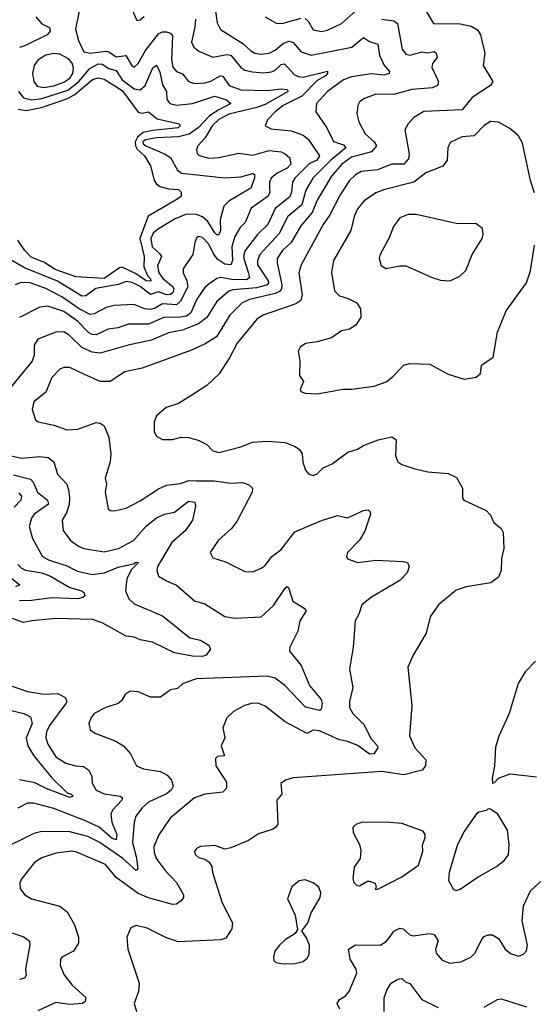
# Model space of a CAD drawing. Extents: x 1552294 to 1694791, y 811929 to 917222.
# Tile 636 of 643: x 1686515 to 1689069, y 899891 to 904782. Entities that reach past the tile are written whole.
import ezdxf

# ---------------------------------------------------------------- set-up
doc = ezdxf.new("R2010")
doc.units = 0

msp = doc.modelspace()

# ---------------------------------------------------------------- linework, layer by layer
at = {"layer": '0CON10XD'}
for points in [[(1687055, 904876.7), (1687097.5, 904777.5), (1687115, 904782), (1687135, 904798.6)], [(1687486.8, 904836.8), (1687496.5, 904766.5), (1687514.1, 904734.1), (1687624.5, 904664.5), (1687665, 904626.7), (1687685, 904616.4), (1687715, 904610.5), (1687755, 904615.3), (1687785, 904630), (1687826.7, 904665), (1687855, 904675.2), (1687875, 904668.2), (1687915, 904621.6), (1687965, 904605.3), (1688166.2, 904645), (1688225, 904693.1), (1688255, 904673.9), (1688295, 904661.1), (1688303.6, 904605), (1688325, 904557.9), (1688353.1, 904525), (1688352.5, 904515), (1688325, 904506.1), (1688263, 904513), (1688165, 904498.8), (1688125, 904483.9), (1688045, 904425.3), (1687990.9, 904365), (1687987.8, 904325), (1688042.9, 904245), (1688075, 904177.5), (1688125, 904159.7), (1688137.2, 904145), (1688061.3, 904085), (1687972.5, 903995), (1687937.4, 903935), (1687917.2, 903862.8), (1687848.8, 903805), (1687805, 903720.3), (1687709.6, 903615), (1687697, 903585), (1687698.1, 903565), (1687749.8, 903485), (1687751.7, 903475), (1687745, 903465.3), (1687695, 903450), (1687575, 903439.5), (1687555, 903433), (1687495, 903381.8), (1687445, 903302.3), (1687405, 903271.9), (1687375, 903258.8), (1687325, 903239.8), (1687255, 903225.7), (1687170.1, 903189.9), (1687055, 903165.7), (1686915, 903124.7), (1686875, 903130.5), (1686825, 903152.9), (1686761.8, 903215), (1686735, 903231.5), (1686695, 903229.2), (1686605, 903194.2), (1686586.7, 903165), (1686586.9, 903115), (1686577.1, 903085), (1686465, 902947.5)], [(1686810.4, 904825), (1686792.4, 904735), (1686808.5, 904678.5), (1686835, 904622), (1686865, 904616.2), (1686945, 904625.8), (1686961.5, 904621.5), (1686995, 904598.3), (1687043.8, 904603.8), (1687075, 904551.4), (1687085, 904545.6), (1687105, 904564.4), (1687141.4, 904628.6), (1687205, 904711.2), (1687225, 904721.3), (1687245, 904721.3), (1687264.6, 904714.6), (1687275, 904702.5), (1687269.6, 904585), (1687277, 904547), (1687295, 904525.4), (1687325, 904513.3), (1687355, 904475.6), (1687385, 904464.7), (1687435, 904468.1), (1687465, 904476.2), (1687512.5, 904502.5), (1687525, 904501.2), (1687557.3, 904455), (1687615, 904434.4), (1687749, 904431), (1687815, 904439.2), (1687845.5, 904435), (1687849.4, 904425), (1687735, 904360), (1687695, 904345.1), (1687555, 904312.1), (1687505, 904285.5), (1687471.7, 904255), (1687436.7, 904195), (1687401.2, 904155), (1687393.6, 904135), (1687397, 904117), (1687407.3, 904107.3), (1687455, 904094.2), (1687505, 904097.6), (1687605, 904119.7), (1687675, 904108.7), (1687755, 904131.7), (1687814.8, 904124.8), (1687835.2, 904115.2), (1687858.8, 904095), (1687863.8, 904065), (1687845.4, 904045), (1687795, 904019.8), (1687765.7, 903995), (1687757.4, 903975), (1687757.2, 903945), (1687758.4, 903925), (1687750.5, 903905), (1687665.4, 903845), (1687635.5, 903775), (1687610.8, 903749.2), (1687585.3, 903705), (1687569.8, 903655), (1687573.3, 903585), (1687565.2, 903564.8), (1687535, 903568.3), (1687500.5, 903590.5), (1687478.5, 903618.5), (1687455, 903666.4), (1687425, 903700), (1687405, 903705.7), (1687395, 903696), (1687385.6, 903675), (1687375.5, 903615), (1687328.2, 903545), (1687328.2, 903525), (1687346.8, 903485), (1687350.7, 903455), (1687315, 903383.9), (1687295, 903365.3), (1687225, 903370.3), (1687185, 903347.6), (1687161.9, 903341.9), (1687136.1, 903346.1), (1687085, 903368), (1686985, 903362.8), (1686945, 903352), (1686885, 903320), (1686865, 903317.1), (1686811, 903345), (1686725.1, 903405.1)], [(1688526.9, 904836.9), (1688573, 904763), (1688705, 904760.8), (1688760.2, 904750.2), (1688791.4, 904731.4), (1688806.2, 904706.2), (1688827.5, 904615), (1688820, 904555), (1688867.1, 904475), (1688855, 904455.7), (1688765.2, 904394.8), (1688715, 904334.7), (1688525, 904325.4), (1688475, 904295.6), (1688446.9, 904265), (1688430.6, 904235), (1688451.4, 904115), (1688449, 904091), (1688425, 904063.6), (1688365.2, 904064.8), (1688293.4, 904036.6), (1688212.8, 904027.2), (1688185, 904011.8), (1688155, 903982.9), (1688108, 903912), (1688057.4, 903812.6), (1688024.6, 903765), (1687914.1, 903565), (1687903.6, 903525), (1687920, 903415), (1687913.5, 903386.5), (1687888.8, 903371.2), (1687725, 903314), (1687693.6, 903295), (1687595.7, 903175), (1687558.5, 903101.5), (1687506.7, 903023.3), (1687445, 902964.4), (1687366.2, 902913.8), (1687305.4, 902874.6), (1687243.8, 902855), (1687195.9, 902814.1), (1687183.8, 902785), (1687184.2, 902735), (1687195, 902713.8), (1687225, 902696), (1687275, 902695.8), (1687317.7, 902707.7), (1687353.9, 902706.1), (1687403, 902693), (1687445, 902672), (1687475, 902640), (1687505, 902631.4), (1687615, 902660.8), (1687673.2, 902683.2), (1687745, 902688.9), (1687835, 902681.5), (1687885, 902662.5), (1687906.7, 902646.7), (1687919.4, 902625), (1687923.4, 902583.4), (1687936.2, 902545), (1687952.5, 902525), (1687975, 902518), (1687994.3, 902525.7), (1688024.7, 902555.3), (1688068, 902575), (1688146.4, 902633.6), (1688195, 902647.8), (1688224, 902666), (1688296.7, 902695), (1688365, 902709.2), (1688386.7, 902695), (1688384, 902615), (1688395.9, 902585.9), (1688415, 902572.5), (1688475, 902552.2), (1688545, 902535.6), (1688645, 902527.1), (1688687.6, 902507.6), (1688716.2, 902455), (1688716.7, 902405), (1688723.3, 902395), (1688835, 902344.4), (1688855, 902320.8), (1688873.1, 902285), (1688908, 902255), (1688919.2, 902235), (1688922, 902155), (1688910.8, 902105), (1688909.2, 902045), (1688895, 902013.3), (1688857.5, 901985), (1688735.4, 901964.6), (1688685, 901947.5), (1688598, 901875), (1688555.8, 901815), (1688535.8, 901735), (1688471.4, 901625), (1688444.2, 901565), (1688464.3, 901375), (1688452.5, 901225), (1688480, 901165), (1688533.6, 901105), (1688532.2, 901075), (1688516.9, 901053.1), (1688425, 901030), (1688315, 901046.8), (1687874.3, 901015.7), (1687837.5, 901005), (1687813, 900987), (1687819.2, 900935), (1687792.9, 900905), (1687798, 900785), (1687789.1, 900770.9), (1687770.9, 900759.1), (1687702, 900738), (1687653.3, 900705), (1687565, 900668), (1687535, 900661.2), (1687485, 900680), (1687415, 900674), (1687393.8, 900665), (1687385, 900650), (1687388, 900635), (1687405, 900620), (1687435, 900612), (1687457, 900597), (1687470.8, 900575), (1687474.2, 900545), (1687522.2, 900395), (1687573.1, 900295), (1687570.6, 900265), (1687540, 900220), (1687515, 900210.3), (1687305, 900201.4), (1687245, 900221.4), (1687149.7, 900269.7), (1687095, 900281.4), (1687068.6, 900271.4), (1687048.6, 900225), (1687052.5, 900165), (1687110, 899995), (1687105.6, 899954.4), (1687084, 899895), (1687095.8, 899855)], [(1687935, 904787.5), (1687950, 904775), (1687975, 904732.2), (1688015, 904724.1), (1688045, 904730.7), (1688115, 904763.8), (1688200.5, 904839.5)], [(1686595, 904796.8), (1686625, 904761.5), (1686662.9, 904742.9), (1686666.5, 904725), (1686652.7, 904707.3), (1686545, 904653.2), (1686515, 904643.5)], [(1687389.8, 904785), (1687385.7, 904745), (1687370.1, 904670.1), (1687380.5, 904645), (1687405.3, 904625.3), (1687475, 904595.3), (1687545, 904609.4), (1687565, 904606.5), (1687615, 904544.1), (1687635, 904532), (1687672.3, 904522.3), (1687725, 904517.6), (1687766.8, 904523.2), (1687785, 904530.6), (1687815, 904558.7), (1687832, 904562), (1687879.2, 904509.2), (1687899.5, 904499.5), (1687925, 904496.7), (1688045, 904526.4), (1688045.4, 904515), (1688035, 904503.1), (1687995, 904480.7), (1687918.6, 904401.4), (1687826, 904355), (1687786, 904325), (1687748.1, 904285), (1687736.2, 904255), (1687765, 904239.5), (1687865, 904229.7), (1687925, 904208), (1687949, 904189), (1688005.4, 904105), (1687992.4, 904085), (1687954.7, 904065.3), (1687882.8, 903995), (1687871.1, 903975), (1687866.2, 903925), (1687857.6, 903902.4), (1687785.7, 903844.3), (1687748.7, 903765), (1687697.2, 903715), (1687636.1, 903635), (1687629, 903615), (1687630.3, 903595), (1687651.6, 903528.4), (1687657.9, 903502.1), (1687645, 903489.8), (1687570.6, 903490.6), (1687515, 903501.9), (1687495, 903496), (1687455, 903468.5), (1687435, 903451.1), (1687396.6, 903393.4), (1687366.5, 903325), (1687345, 903309.7), (1687305, 903301.8), (1687235, 903304.1), (1687155, 903270.2), (1687055, 903268.9), (1687005, 903251.8), (1686955, 903244.3), (1686895, 903216.2), (1686875, 903217.8), (1686857.6, 903227.6), (1686803.4, 903285), (1686735, 903333), (1686655, 903358.4), (1686615, 903354.6), (1686515, 903301.8)], [(1688315.3, 904785.3), (1688375, 904776.5), (1688393.7, 904763.7), (1688416.9, 904635), (1688435, 904611.2), (1688456.1, 904606.1), (1688515, 904622.8), (1688545, 904618.2), (1688575, 904624.5), (1688586.5, 904616.5), (1688590.5, 904595), (1688568.2, 904565), (1688563.8, 904545), (1688595, 904478.8), (1688596.4, 904463.6), (1688592, 904455), (1688567.1, 904442.9), (1688465, 904435.6), (1688375, 904409.6), (1688285, 904412.3), (1688229.1, 904390.9), (1688205.7, 904375), (1688195.6, 904355), (1688191.8, 904315), (1688201.2, 904275), (1688232.9, 904215), (1688276.7, 904175), (1688289.4, 904155), (1688263.5, 904125), (1688165, 904099.1), (1688116.8, 904065), (1688064.8, 904005), (1687995, 903885.5), (1687970, 903825), (1687912.8, 903757.2), (1687864.7, 903675), (1687822.5, 903635), (1687795.9, 903595), (1687794.7, 903575), (1687818.5, 903465), (1687817, 903445), (1687807.7, 903432.3), (1687785, 903421.8), (1687658.3, 903391.7), (1687621.2, 903375), (1687559.5, 903315), (1687493.4, 903206.6), (1687438, 903172), (1687369.9, 903140.1), (1687125, 903051.5), (1687037.9, 903032.1), (1686965, 902984.5), (1686915, 902984.6), (1686835, 903021.9), (1686765, 903054.6), (1686735, 903054.6), (1686715, 903046.2), (1686674.6, 903005), (1686645, 902932), (1686585, 902884.2), (1686577.5, 902845), (1686594.3, 902795), (1686606.7, 902785), (1686685, 902768.5), (1686750, 902745), (1686805, 902747.3), (1686895, 902781.1), (1686915, 902778.1), (1686934.6, 902764.6), (1686958.1, 902708.1), (1686967.9, 902625), (1686965.6, 902585), (1686940, 902505), (1686947.8, 902475), (1686939.6, 902435), (1686955, 902352), (1686965, 902344.3), (1686985, 902342.9), (1687045, 902355.5), (1687115, 902391.5), (1687205, 902451.1), (1687245, 902468.9), (1687315, 902477.7), (1687355, 902492.8), (1687395, 902490.6), (1687482, 902492), (1687565, 902479.1), (1687625, 902482.2), (1687655, 902471.4), (1687672.5, 902455), (1687670.6, 902435), (1687595, 902290), (1687568.6, 902255), (1687502.5, 902195), (1687462.5, 902135), (1687475, 902108.8), (1687539.1, 902089.1), (1687635, 902040.8), (1687675, 902039.2), (1687715, 902057.5), (1687735, 902071.4), (1687769.1, 902115), (1687815, 902150.5), (1687882.7, 902237.3), (1688015, 902293.8), (1688095, 902318.9), (1688145, 902308.1), (1688225, 902344.3), (1688247.5, 902347.5), (1688257.7, 902337.7), (1688260, 902325), (1688230.6, 902240.6), (1688205, 902195.7), (1688144.2, 902135), (1688140, 902115), (1688145, 902103.3), (1688195.9, 902085.9), (1688285, 902097.8), (1688420.8, 902090.8), (1688442.5, 902085), (1688451.2, 902065), (1688441.4, 902035), (1688405, 901996.9), (1688265, 901912.7), (1688215.7, 901875), (1688201.3, 901828.7), (1688183.3, 901795), (1688173.3, 901665), (1688154.5, 901555), (1688171.4, 901465), (1688154.5, 901395.5), (1688154.6, 901365), (1688171.2, 901335), (1688228.5, 901278.5), (1688261.3, 901211.3), (1688294.2, 901175), (1688296.2, 901165), (1688276, 901135), (1688255, 901133.2), (1688196.5, 901176.5), (1688144.2, 901195.8), (1688105.2, 901205.2), (1688005, 901249.3), (1687975, 901252.7), (1687945, 901236.2), (1687834.3, 901294.3), (1687735, 901371.4), (1687705, 901385.6), (1687675, 901386.4), (1687633.3, 901375), (1687578, 901345), (1687545.8, 901314.2), (1687526, 901265), (1687535.7, 901215), (1687517.1, 901175), (1687533.3, 901125), (1687498.8, 901121.2), (1687488, 901112), (1687490.8, 901075), (1687543.3, 900995), (1687543.1, 900965), (1687525, 900944.5), (1687435, 900934.5), (1687385, 900916.4), (1687263.5, 900815), (1687207, 900733), (1687182.4, 900675), (1687184.1, 900645), (1687194.7, 900615), (1687238, 900555), (1687295.6, 900495.6), (1687329.1, 900435), (1687329.2, 900420.8), (1687318.6, 900405), (1687295, 900388.7), (1687275, 900386.7), (1687155, 900419.3), (1687105, 900441.2), (1686995, 900520), (1686942.2, 900585), (1686795, 900647.8), (1686775, 900651.1), (1686695, 900640.8), (1686625, 900618.2), (1686589.5, 900595), (1686525.6, 900515), (1686515.6, 900494.4), (1686518.1, 900465), (1686540.8, 900435), (1686574, 900415), (1686715, 900377.5), (1686750.7, 900350.7), (1686787.8, 900285), (1686808.1, 900225), (1686808.6, 900195), (1686783.3, 900155), (1686724.3, 900125), (1686718.1, 900115), (1686716.5, 900085), (1686735, 900039.2), (1686775.8, 899985.8), (1686843.8, 899925), (1686841.2, 899905), (1686827.5, 899895), (1686765, 899890), (1686695, 899900), (1686605, 899858.6)], [(1687735, 904795.5), (1687793.8, 904763.8), (1687825, 904765.4), (1687915, 904788.8)], [(1686635.5, 904445.5), (1686685, 904453.4), (1686735, 904471.8), (1686765, 904492.2), (1686779.1, 904515), (1686783.4, 904543.4), (1686776.8, 904566.8), (1686757.3, 904587.3), (1686715, 904610), (1686685, 904614.7), (1686645, 904606.6), (1686606.8, 904583.2), (1686587.1, 904555), (1686579.7, 904515), (1686585.3, 904475), (1686602.5, 904452.5), (1686635.5, 904445.5)], [(1686509.8, 904425), (1686535, 904394.4), (1686575, 904383.3), (1686625, 904391.2), (1686755, 904431.6), (1686810.1, 904475), (1686861.9, 904538.1), (1686905, 904562.8), (1686925, 904561.2), (1686958.8, 904538.8), (1686995, 904529.6), (1687025, 904482.8), (1687085, 904438), (1687115, 904433.4), (1687138.9, 904455), (1687177.3, 904542.7), (1687195, 904556.8), (1687211.8, 904521.8), (1687225, 904459.1), (1687244.8, 904425), (1687247.5, 904385), (1687262.2, 904365), (1687295, 904358.1), (1687375, 904366), (1687485, 904402.7), (1687543.7, 904383.7), (1687565.4, 904365), (1687505, 904333.8), (1687459.1, 904305), (1687405, 904245.8), (1687357.3, 904212.7), (1687305, 904199.4), (1687195.6, 904195), (1687141.4, 904185), (1687127.8, 904175), (1687130, 904165), (1687143.2, 904155), (1687235.6, 904115.6), (1687265, 904096.9), (1687300.5, 904035), (1687319.7, 904019.7), (1687536, 903996), (1687615, 904000.7), (1687675, 904017.7), (1687683.5, 904013.5), (1687683.1, 903995), (1687664.2, 903945), (1687555, 903881.2), (1687530.7, 903855), (1687512.3, 903787.7), (1687514.5, 903735.5), (1687505, 903713.1), (1687495, 903713.8), (1687485, 903723.5), (1687450.1, 903780.1), (1687425, 903802.6), (1687395, 903814.3), (1687344.2, 903815.8), (1687287.7, 903792.3), (1687205, 903743.7), (1687178.7, 903721.3), (1687167.3, 903695), (1687174, 903654), (1687211, 903621), (1687220.3, 903605), (1687200.2, 903559.8), (1687206.8, 903525), (1687229.4, 903495), (1687276.7, 903456.7), (1687282.4, 903445), (1687276.9, 903425), (1687265, 903416.6), (1687245, 903416), (1687205, 903429.5), (1687165, 903417.1), (1687115, 903457.1), (1687075, 903475.9), (1687045, 903481.8), (1687005, 903467.2), (1686894, 903446), (1686845, 903410), (1686825, 903408.2), (1686702.9, 903482.9), (1686539.5, 903549.5), (1686465, 903592.2)], [(1686508, 904338), (1686548.9, 904331.1), (1686623.7, 904346.3), (1686750.5, 904389.5), (1686789, 904411), (1686877.8, 904485), (1686905, 904494), (1686935, 904486.1), (1687025, 904430.2), (1687105, 904322.9), (1687125, 904317.6), (1687155, 904324.3), (1687199.2, 904289.1), (1687307.5, 904265), (1687313.3, 904255), (1687303.3, 904245), (1687177.9, 904232.1), (1687128.9, 904221.1), (1687101.2, 904198.8), (1687089.8, 904175), (1687090.5, 904155), (1687099, 904139), (1687136.4, 904105), (1687166, 904056), (1687184.2, 903985), (1687195.3, 903965), (1687213.3, 903953.3), (1687255, 903942.5), (1687305, 903938.6), (1687317.5, 903925), (1687317.5, 903905), (1687306.7, 903895), (1687228.5, 903848.5), (1687153.9, 903806.1), (1687113.3, 903695), (1687133.8, 903605), (1687132.3, 903555), (1687151.4, 903511.4), (1687166.3, 903495), (1687167.5, 903482.5), (1687145, 903484.9), (1687091.1, 903521.1), (1687025, 903552.9), (1687011, 903549), (1686935, 903495.9), (1686795, 903505.2), (1686691.1, 903541.1), (1686635, 903577.4), (1686573.1, 903603.1), (1686540.9, 903635), (1686507, 903687)], [(1689075, 903922.5), (1689055, 903983.3), (1689015, 904168), (1688995.4, 904205.4), (1688951.1, 904241.1), (1688895, 904272.2), (1688855, 904275.6), (1688825, 904256.9), (1688775, 904205.5), (1688715, 904200.8), (1688655, 904172), (1688644.5, 904145.5), (1688640.4, 904085), (1688618.6, 904055), (1688535, 904021.1), (1688475, 903974.6), (1688331, 903939), (1688285, 903921.1), (1688228.2, 903881.8), (1688195, 903842.9), (1688177.9, 903805), (1688161.9, 903735), (1688076.1, 903585), (1688066, 903526), (1688080.5, 903435), (1688105, 903410), (1688147.6, 903397.6), (1688192, 903375), (1688210, 903345), (1688211.4, 903305), (1688186.2, 903265), (1688155.6, 903244.4), (1688115, 903237.1), (1688065, 903200.8), (1687995, 903181.9), (1687935.9, 903174.1), (1687910, 903155), (1687900, 903135), (1687908, 903085), (1687906.2, 903015), (1687926.2, 902985), (1687910, 902945), (1687913.3, 902935), (1687935, 902926), (1687995, 902924)], [(1688655, 903484.2), (1688702.6, 903507.4), (1688733.2, 903536.8), (1688765, 903616.2), (1688814.3, 903695.7), (1688820, 903715), (1688816.2, 903745), (1688785, 903768), (1688685, 903769.6), (1688485.5, 903814.5), (1688446.3, 903813.7), (1688405, 903797.5), (1688374.4, 903755), (1688352.2, 903697.8), (1688307.1, 903615), (1688301.9, 903595), (1688311.7, 903561.7), (1688335.6, 903545.6), (1688405, 903559.1), (1688435, 903559.1), (1688565, 903501.4), (1688607.9, 903487.9), (1688655, 903484.2)], [(1687995, 902924), (1688122.7, 902947.3), (1688165, 902945.8), (1688278.3, 902961.7), (1688336.6, 902983.4), (1688365, 903004), (1688424.4, 903065.6), (1688455, 903074.3), (1688555, 903070.8), (1688645, 903021.2), (1688725, 902996.2), (1688785, 903006.7), (1688806.2, 903025), (1688811.2, 903065), (1688869.2, 903105), (1688890.2, 903229.8), (1688933.7, 903336.3), (1689035.4, 903474.6), (1689053.8, 903535), (1689075, 903662.5)], [(1686725.1, 903405.1), (1686646.2, 903446.2), (1686567.1, 903475), (1686523.1, 903476.9), (1686492.5, 903465)], [(1686466.4, 902616.4), (1686523.7, 902603.6), (1686615, 902612.9), (1686656.7, 902606.7), (1686685.6, 902585), (1686702.7, 902525), (1686749.1, 902475), (1686757.5, 902447.5), (1686763.8, 902406.2), (1686761.1, 902375), (1686750.4, 902335), (1686727.3, 902295), (1686730.9, 902245), (1686768.5, 902195), (1686807, 902167), (1686835, 902155.3), (1686935, 902138.7), (1687007.1, 902155), (1687081.8, 902195), (1687144.4, 902265.6), (1687195, 902307.6), (1687235, 902325.9), (1687285, 902335.3), (1687355, 902390.7), (1687385.4, 902385), (1687390, 902365), (1687373.8, 902296.2), (1687340, 902245), (1687271.6, 902185), (1687201.3, 902065), (1687197.1, 902045), (1687205, 902018), (1687245, 901994.5), (1687295, 901972.5), (1687385, 901895.6), (1687435, 901879.4), (1687535, 901816.7), (1687585, 901808.8), (1687715, 901815.8), (1687777.9, 901872.1), (1687835, 901958.8), (1687845, 901966.2), (1687851.7, 901961.7), (1687872.7, 901892.7), (1687928.8, 901858.8), (1687938.8, 901845), (1687907.8, 901795), (1687897.3, 901745), (1687858.1, 901665), (1687857.1, 901645), (1687915, 901574), (1687956.5, 901475), (1688013.8, 901405), (1688019.7, 901385), (1688014, 901356), (1688005, 901350.4), (1687936.4, 901366.4), (1687833.2, 901475), (1687785, 901511.3), (1687745, 901520.4), (1687393, 901507), (1687325, 901483.1), (1687299.8, 901460.2), (1687265, 901452.5), (1687215, 901416.7), (1687165, 901417.1), (1687105, 901442.9), (1687065, 901446.7), (1687040.3, 901429.7), (1687021.3, 901398.7), (1687005, 901385.7), (1686944, 901366), (1686885.7, 901335), (1686870, 901315), (1686859.4, 901285), (1686866, 901255), (1686888.3, 901238.3), (1686989.8, 901199.8), (1687031.4, 901175), (1687066.9, 901135), (1687096.7, 901075), (1687130.9, 901060.9), (1687215, 901047.7), (1687248.8, 901028.8), (1687270.9, 901005), (1687277.7, 900975), (1687268.7, 900955), (1687244.5, 900935.5), (1687155, 900894.7), (1687123.7, 900866.3), (1687092, 900825), (1687084.1, 900795), (1687076.4, 900695), (1687094.8, 900625), (1687102.2, 900565), (1687095, 900555.7), (1687028.2, 900615), (1686914, 900695), (1686853.6, 900723.6), (1686765, 900747), (1686625, 900749.1), (1686585, 900739.4), (1686413.1, 900655)], [(1686485, 902520.6), (1686569.5, 902499.5), (1686582.1, 902485), (1686604.2, 902435), (1686652.9, 902395), (1686658.8, 902375), (1686587.5, 902325), (1686573.8, 902305), (1686562.1, 902265), (1686579.5, 902205), (1686628.5, 902115), (1686659, 902099), (1686749.2, 902069.2), (1686802.1, 902042.1), (1686875, 902025.8), (1686936.3, 902033.7), (1687005, 902063), (1687080.9, 902079.1), (1687095, 902087.3), (1687105.5, 902085.5), (1687070.1, 902049.9), (1687048.8, 902005), (1687041.5, 901945), (1687057.5, 901905), (1687085, 901880), (1687225, 901821.1), (1687361.3, 901711.3), (1687415, 901699.6), (1687456.2, 901675), (1687463.3, 901655), (1687442.5, 901625), (1687425, 901618), (1687375, 901620), (1687285, 901636.9), (1687175, 901689.6), (1687115, 901701.9), (1687085, 901714.5), (1687045, 901719.3), (1686925, 901786.3), (1686876.9, 901803.1), (1686695, 901806.9), (1686575.5, 901795.5), (1686535, 901786.7), (1686441.2, 901821.2)], [(1686511.7, 902431.8), (1686523.9, 902415), (1686520.9, 902395), (1686488.8, 902361.2)], [(1686505.9, 902075), (1686525, 902056.9), (1686545, 902048.1), (1686625, 902034), (1686667.9, 902017.9), (1686765, 901960.6), (1686824.4, 901944.4), (1686836.5, 901935), (1686839.8, 901920.2), (1686829, 901911), (1686805, 901905.3), (1686675, 901910.8), (1686575, 901896.3), (1686515, 901894.9)], [(1686442.5, 902032.5), (1686516.4, 901975), (1686495, 901964.8)], [(1689080, 901595), (1689028.3, 901541.7), (1688994, 901485), (1688948, 901335), (1688897.5, 901222.5), (1688881.2, 901168.8), (1688875.9, 901074.1), (1688863.9, 901013.9), (1688865, 900990)], [(1686473.6, 901473.6), (1686555, 901444.1), (1686635, 901432.2), (1686705, 901434.6), (1686741.9, 901415), (1686749.6, 901395), (1686745.4, 901385), (1686663.4, 901275), (1686648.7, 901245), (1686645.3, 901215), (1686655, 901182.9), (1686695, 901120.4), (1686745, 901089.1), (1686795, 901075.3), (1686832.2, 901072.2), (1686857.5, 901055), (1686873.6, 901023.6), (1686875, 900990), (1686895, 900953.8), (1686935, 900936.4), (1687015, 900925.5), (1687026.7, 900916.7), (1687023.1, 900905), (1686977.5, 900855), (1686968.2, 900835), (1686974.2, 900795), (1686997.8, 900735), (1686995, 900707.1), (1686975, 900714.3), (1686909.9, 900769.9), (1686842, 900802), (1686685, 900862.9), (1686585, 900889.6), (1686555, 900890.4), (1686505.7, 900865)], [(1686415, 901362.9), (1686536.2, 901335), (1686568.5, 901318.5), (1686577.5, 901285), (1686548.4, 901215), (1686556.7, 901175), (1686585.6, 901125), (1686674.7, 901015), (1686751.2, 900941.2), (1686771.2, 900935), (1686780.8, 900925), (1686765, 900918.6), (1686647, 900963), (1686590.6, 900990.6), (1686515, 901005.2)], [(1688865, 900990), (1688875, 900993.3), (1688896.2, 901013.8), (1688954, 901036), (1689085, 901020)], [(1688685, 900456.2), (1688705, 900463.1), (1688789.1, 900520.9), (1688885, 900575.5), (1688924.3, 900605), (1688945, 900633.3), (1688949.4, 900685), (1688940, 900755), (1688892, 900835), (1688855, 900860), (1688845, 900862.5), (1688836.2, 900853.8), (1688797.5, 900845), (1688784, 900835), (1688725, 900750), (1688691.2, 900685), (1688650, 900545), (1688646.2, 900505), (1688671.2, 900461.2), (1688685, 900456.2)], [(1688282.5, 900462.5), (1688295, 900463.3), (1688415.4, 900524.6), (1688497.9, 900582.1), (1688519.3, 900650.7), (1688518.3, 900681.7), (1688530.7, 900719.3), (1688531.2, 900735), (1688520.3, 900750.3), (1688415, 900789.4), (1688335, 900795.6), (1688215, 900793.8), (1688186.4, 900783.6), (1688171.2, 900768.8), (1688172.5, 900745), (1688203.9, 900683.9), (1688212, 900655), (1688207.5, 900615), (1688178.8, 900571.2), (1688170.8, 900515), (1688175.7, 900495.7), (1688191.7, 900481.7), (1688205, 900480), (1688245, 900502.5), (1688255, 900502.5), (1688283, 900493), (1688287.5, 900472.5), (1688282.5, 900462.5)], [(1688107, 899867), (1688094, 899895), (1688106, 899915), (1688135, 899933.3), (1688153.6, 899955), (1688191.1, 900045), (1688187.9, 900065), (1688157.5, 900115), (1688149.2, 900165), (1688185, 900186.7), (1688306.7, 900185), (1688335, 900200.6), (1688353.3, 900223.3), (1688375.9, 900254.1), (1688405, 900269.1), (1688422, 900265), (1688455, 900235.6), (1688471.1, 900231.1), (1688555, 900242.5), (1688575, 900238), (1688595.7, 900205.7), (1688582.2, 900165), (1688585.7, 900145), (1688615, 900110), (1688654.4, 900094.4), (1688708.9, 900101.1), (1688758, 900125), (1688777.5, 900145), (1688815, 900216), (1688825, 900228), (1688845, 900236), (1688865, 900236), (1688895, 900218), (1688929.2, 900165), (1688955, 900143.1), (1688995, 900130), (1689020.3, 900139.7), (1689034.3, 900155.7), (1689039.4, 900185), (1689013.5, 900305), (1689020.6, 900379.4), (1689055.2, 900454.8), (1689154.4, 900545)], [(1687825, 900091.2), (1687885, 900093.8), (1687925, 900103.3), (1687945, 900120), (1687955, 900137.5), (1687955.8, 900185), (1687941.2, 900221.2), (1687917.5, 900255), (1687947.5, 900295), (1687964.4, 900345.6), (1688009.5, 900420.5), (1688012, 900445), (1688003, 900473), (1687975, 900494.2), (1687935, 900509.2), (1687905, 900503.8), (1687868.8, 900475), (1687846.2, 900415), (1687884.1, 900334.1), (1687897, 900263), (1687885, 900242.5), (1687835, 900211.2), (1687806.2, 900185), (1687783.8, 900155), (1687777.5, 900125), (1687778.3, 900108.3), (1687788.3, 900098.3), (1687825, 900091.2)], [(1686407.9, 900267.9), (1686535.3, 900225.3), (1686564.4, 900205), (1686566.4, 900186.4), (1686543.8, 900065), (1686548.5, 900035), (1686538.9, 900021.1), (1686515, 900014.6)], [(1688327.4, 899855), (1688327.3, 899922.7), (1688342.2, 899965), (1688361.3, 899995), (1688395, 900015.6), (1688415, 900019.2), (1688435, 900000.3), (1688455, 899994.6), (1688515, 899915.3), (1688595, 899874.1)], [(1688825, 899875.7), (1688890, 899915), (1688908.6, 899918.6), (1689035, 899877.5)]]:
    msp.add_lwpolyline(points, dxfattribs=at)

doc.saveas('drawing.dxf')
